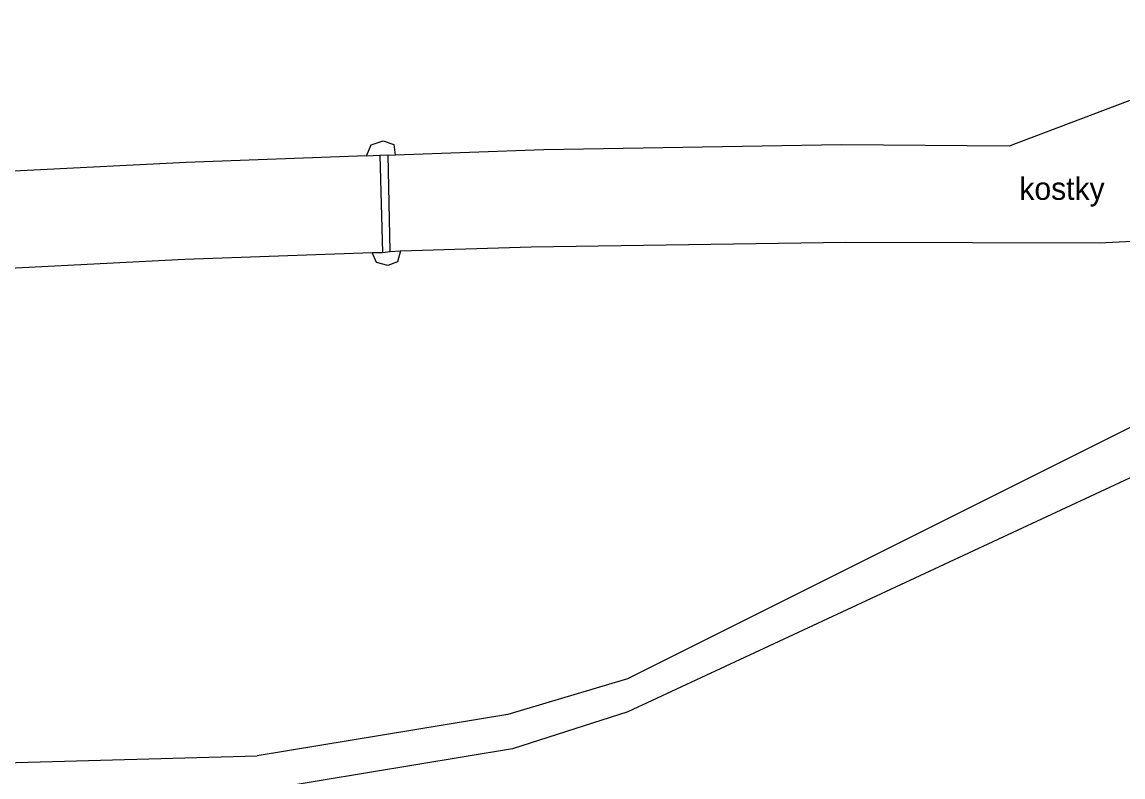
# Model space of a CAD drawing. Extents: x -737812 to -729375, y -1123000 to -1115500.
# Drawn here: x -736103.26 to -736066.54, y -1119325.85 to -1119300.67 of the extents above; entities that cross this region are included whole.
import ezdxf

# ---------------------------------------------------------------- set-up
doc = ezdxf.new("R2010")
doc.units = 0
for name, color, linetype in [('Doplněk polohopisu', 7, 'Continuous'), ('Hranice parcel a úz_ celk', 7, 'Continuous'), ('Komunikace', 7, 'Continuous'), ('Pomocné popisy', 7, 'Continuous'), ('Vnitřní kresba parcel', 7, 'Continuous')]:
    doc.layers.add(name, color=color, linetype=linetype)

msp = doc.modelspace()

# ---------------------------------------------------------------- linework, layer by layer
at = {"layer": 'Doplněk polohopisu'}
for points in [[(-736091.77, -1119305.13), (-736091.61, -1119304.77), (-736091.21, -1119304.63), (-736090.86, -1119304.75), (-736090.81, -1119305.11)], [(-736090.64, -1119308.3), (-736090.74, -1119308.67), (-736091.06, -1119308.79), (-736091.44, -1119308.69), (-736091.58, -1119308.36)]]:
    msp.add_lwpolyline(points, dxfattribs=at)
at = {"layer": 'Hranice parcel a úz_ celk'}
msp.add_lwpolyline([(-736119.4, -1119324.77), (-736114.23, -1119324.62), (-736108.73, -1119324.21), (-736103.85, -1119325.37), (-736095.42, -1119325.14)], dxfattribs=at)
at = {"layer": 'Komunikace'}
for p, q in [((-736091.32, -1119305.11), (-736091.24, -1119308.35)), ((-736090.98, -1119308.32), (-736091.05, -1119305.1))]:
    msp.add_line(p, q, dxfattribs=at)
for points in [[(-736060.96, -1119294.79), (-736061.49, -1119298.65), (-736061.76, -1119300.01), (-736062.37, -1119301.8), (-736070.33, -1119304.81), (-736075.92, -1119304.76), (-736085.85, -1119304.93), (-736090.81, -1119305.11)], [(-736091.77, -1119305.13), (-736097.78, -1119305.35), (-736109.73, -1119305.96)], [(-736091.77, -1119305.13), (-736091.32, -1119305.11), (-736091.05, -1119305.1), (-736090.81, -1119305.11)], [(-736090.64, -1119308.3), (-736086.28, -1119308.17), (-736075.78, -1119308.01), (-736067.33, -1119308.03), (-736065.32, -1119307.93), (-736061.37, -1119307.32), (-736056.47, -1119306.23)], [(-736109.56, -1119309.18), (-736097.83, -1119308.58), (-736091.58, -1119308.36)], [(-736091.58, -1119308.36), (-736091.24, -1119308.35), (-736090.98, -1119308.32), (-736090.64, -1119308.3)]]:
    msp.add_lwpolyline(points, dxfattribs=at)
at = {"layer": 'Vnitřní kresba parcel'}
for points in [[(-736065.87, -1119313.98), (-736083.06, -1119322.57), (-736087.06, -1119323.76), (-736095.42, -1119325.14)], [(-736065.19, -1119315.36), (-736083.05, -1119323.67), (-736086.9, -1119324.91), (-736094.96, -1119326.24), (-736103.74, -1119326.53), (-736108.45, -1119325.47), (-736113.86, -1119325.72), (-736115.74, -1119326.78)]]:
    msp.add_lwpolyline(points, dxfattribs=at)

# ---------------------------------------------------------------- texts
at = {"layer": 'Pomocné popisy'}
msp.add_text('kostky', height=0.75, dxfattribs=at).set_placement((-736069.99, -1119306.6))

doc.saveas('drawing.dxf')
